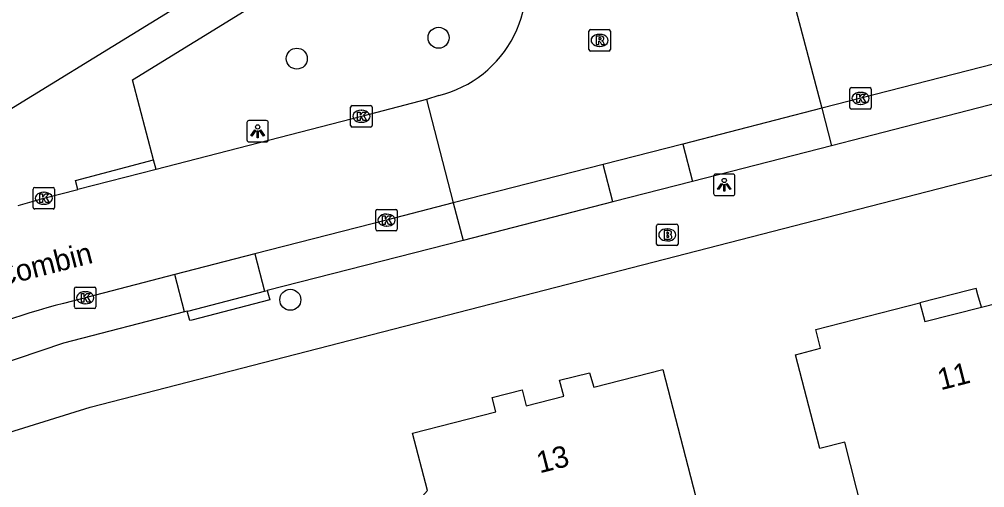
# Model space of a CAD drawing. Extents: x 158838 to 160074, y 386376 to 387776.
# Drawn here: x 159412.68 to 159457.62, y 386696.74 to 386718.56 of the extents above; entities that cross this region are included whole.
import ezdxf

# ---------------------------------------------------------------- set-up
doc = ezdxf.new("R2010")
doc.units = 0
for name, color, linetype in [('IMGEO_Boom', 7, 'Continuous'), ('IMGEO_Brandkraan', 7, 'Continuous'), ('IMGEO_Kolk', 7, 'Continuous'), ('IMGEO_Lichtpunt', 7, 'Continuous'), ('IMGEO_Openbare_ruimte_label', 7, 'Continuous'), ('IMGEO_Pand', 7, 'Continuous'), ('IMGEO_Pand_nummerreeks', 7, 'Continuous'), ('IMGEO_Pand_overbouw', 7, 'Continuous'), ('IMGEO_Parkeervlak_open', 7, 'Continuous'), ('IMGEO_Rijbaan_lokaal_open', 7, 'Continuous'), ('IMGEO_Rioolput', 7, 'Continuous'), ('IMGEO_Voetpad_open', 7, 'Continuous')]:
    doc.layers.add(name, color=color, linetype=linetype)

msp = doc.modelspace()

# ---------------------------------------------------------------- linework, layer by layer
at = {"layer": 'IMGEO_Boom'}
for centre in [(159432.195, 386717.697), (159425.596, 386716.722), (159425.294, 386705.49)]:
    msp.add_circle(centre, 0.489, dxfattribs=at)
at = {"layer": 'IMGEO_Brandkraan'}
for p, q in [((159442.341, 386708.088), (159442.341, 386708.94)), ((159442.416, 386709.014), (159443.268, 386709.014)), ((159443.342, 386708.94), (159443.342, 386708.088)), ((159442.829, 386708.794), (159442.854, 386708.794)), ((159443.268, 386708.014), (159442.416, 386708.014)), ((159442.852, 386708.234), (159442.827, 386708.234))]:
    msp.add_line(p, q, dxfattribs=at)
for points in [[(159442.341, 386708.088), (159442.341, 386708.94)], [(159442.416, 386709.014), (159443.268, 386709.014)], [(159443.342, 386708.94), (159443.342, 386708.088)], [(159442.689, 386708.714), (159442.689, 386708.314), (159442.902, 386708.314)], [(159442.92, 386708.714), (159442.689, 386708.714)], [(159442.868, 386708.633), (159442.814, 386708.633), (159442.814, 386708.557)], [(159442.814, 386708.557), (159442.867, 386708.557)], [(159442.876, 386708.481), (159442.814, 386708.481), (159442.814, 386708.4)], [(159442.814, 386708.4), (159442.876, 386708.4)], [(159443.268, 386708.014), (159442.416, 386708.014)]]:
    msp.add_lwpolyline(points, dxfattribs=at)
for centre, radius, start, end in [((159442.418, 386708.938), 0.0765, 91.552, 178.448), ((159442.418, 386708.938), 0.0765, 91.552, 178.448), ((159443.266, 386708.938), 0.0765, 1.552, 88.448), ((159443.266, 386708.938), 0.0765, 1.552, 88.448), ((159442.869, 386708.595), 0.0379, 267.8285, 90.9355), ((159442.877, 386708.44), 0.0404, 269.8759, 90.5077), ((159442.924, 386708.569), 0.145, 59.4692, 91.5367), ((159442.949, 386708.616), 0.0922, 285.5137, 58.1501), ((159442.954, 386708.424), 0.105, 301.3115, 78.989), ((159442.418, 386708.09), 0.0765, 181.552, 268.448), ((159442.418, 386708.09), 0.0765, 181.552, 268.448), ((159442.908, 386708.565), 0.251, 268.6676, 293.5347), ((159443.266, 386708.09), 0.0765, 271.552, 358.448), ((159443.266, 386708.09), 0.0765, 271.552, 358.448)]:
    msp.add_arc(centre, radius, start, end, dxfattribs=at)
for centre, major_axis, ratio, start_param, end_param in [((159442.828, 386708.514), (-0.387, 0.002), 0.722429, 4.712389, 7.853982), ((159442.853, 386708.514), (-0.39, 0.002), 0.717154, 1.570796, 4.712389)]:
    msp.add_ellipse(centre, major_axis=major_axis, ratio=ratio, start_param=start_param, end_param=end_param, dxfattribs=at)
at = {"layer": 'IMGEO_Kolk'}
for p, q in [((159451.338, 386714.447), (159451.338, 386715.299)), ((159451.413, 386715.373), (159452.265, 386715.373)), ((159451.826, 386715.153), (159451.851, 386715.153)), ((159452.339, 386715.299), (159452.339, 386714.447)), ((159428.102, 386713.61), (159428.102, 386714.462)), ((159428.177, 386714.536), (159429.029, 386714.536)), ((159428.59, 386714.316), (159428.615, 386714.316)), ((159429.103, 386714.462), (159429.103, 386713.61)), ((159452.265, 386714.373), (159451.413, 386714.373)), ((159451.849, 386714.593), (159451.824, 386714.593)), ((159429.029, 386713.536), (159428.177, 386713.536)), ((159428.613, 386713.756), (159428.588, 386713.756)), ((159413.319, 386709.793), (159413.319, 386710.645)), ((159413.394, 386710.719), (159414.246, 386710.719)), ((159414.32, 386710.645), (159414.32, 386709.793)), ((159413.807, 386710.499), (159413.832, 386710.499)), ((159414.246, 386709.719), (159413.394, 386709.719)), ((159413.83, 386709.939), (159413.805, 386709.939)), ((159429.271, 386708.774), (159429.271, 386709.626)), ((159429.346, 386709.7), (159430.198, 386709.7)), ((159429.759, 386709.48), (159429.784, 386709.48)), ((159430.272, 386709.626), (159430.272, 386708.774)), ((159429.782, 386708.92), (159429.757, 386708.92)), ((159430.198, 386708.7), (159429.346, 386708.7)), ((159415.245, 386705.157), (159415.245, 386706.009)), ((159415.32, 386706.083), (159416.172, 386706.083)), ((159415.733, 386705.863), (159415.758, 386705.863)), ((159416.246, 386706.009), (159416.246, 386705.157)), ((159415.756, 386705.303), (159415.731, 386705.303)), ((159416.172, 386705.083), (159415.32, 386705.083))]:
    msp.add_line(p, q, dxfattribs=at)
for points in [[(159451.338, 386714.447), (159451.338, 386715.299)], [(159451.413, 386715.373), (159452.265, 386715.373)], [(159452.339, 386715.299), (159452.339, 386714.447)], [(159451.659, 386715.073), (159451.782, 386715.073), (159451.782, 386714.922), (159451.912, 386715.073), (159452.076, 386715.073), (159451.93, 386714.922), (159452.083, 386714.673), (159451.931, 386714.673), (159451.846, 386714.837), (159451.782, 386714.77), (159451.782, 386714.673), (159451.659, 386714.673), (159451.659, 386715.073)], [(159428.102, 386713.61), (159428.102, 386714.462)], [(159428.177, 386714.536), (159429.029, 386714.536)], [(159428.423, 386714.236), (159428.546, 386714.236), (159428.546, 386714.085), (159428.676, 386714.236), (159428.84, 386714.236), (159428.694, 386714.085), (159428.847, 386713.836), (159428.695, 386713.836), (159428.61, 386714), (159428.546, 386713.933), (159428.546, 386713.836), (159428.423, 386713.836), (159428.423, 386714.236)], [(159429.103, 386714.462), (159429.103, 386713.61)], [(159452.265, 386714.373), (159451.413, 386714.373)], [(159429.029, 386713.536), (159428.177, 386713.536)], [(159413.319, 386709.793), (159413.319, 386710.645)], [(159413.394, 386710.719), (159414.246, 386710.719)], [(159414.32, 386710.645), (159414.32, 386709.793)], [(159413.64, 386710.419), (159413.763, 386710.419), (159413.763, 386710.268), (159413.893, 386710.419), (159414.057, 386710.419), (159413.911, 386710.268), (159414.064, 386710.019), (159413.912, 386710.019), (159413.827, 386710.183), (159413.763, 386710.116), (159413.763, 386710.019), (159413.64, 386710.019), (159413.64, 386710.419)], [(159414.246, 386709.719), (159413.394, 386709.719)], [(159429.271, 386708.774), (159429.271, 386709.626)], [(159429.346, 386709.7), (159430.198, 386709.7)], [(159429.592, 386709.4), (159429.715, 386709.4), (159429.715, 386709.249), (159429.845, 386709.4), (159430.009, 386709.4), (159429.863, 386709.249), (159430.016, 386709), (159429.864, 386709), (159429.779, 386709.164), (159429.715, 386709.097), (159429.715, 386709), (159429.592, 386709), (159429.592, 386709.4)], [(159430.272, 386709.626), (159430.272, 386708.774)], [(159430.198, 386708.7), (159429.346, 386708.7)], [(159415.245, 386705.157), (159415.245, 386706.009)], [(159415.32, 386706.083), (159416.172, 386706.083)], [(159415.566, 386705.783), (159415.689, 386705.783), (159415.689, 386705.632), (159415.819, 386705.783), (159415.983, 386705.783), (159415.837, 386705.632), (159415.99, 386705.383), (159415.838, 386705.383), (159415.753, 386705.547), (159415.689, 386705.48), (159415.689, 386705.383), (159415.566, 386705.383), (159415.566, 386705.783)], [(159416.246, 386706.009), (159416.246, 386705.157)], [(159416.172, 386705.083), (159415.32, 386705.083)]]:
    msp.add_lwpolyline(points, dxfattribs=at)
for centre, start, end in [((159451.415, 386715.297), 91.552, 178.448), ((159451.415, 386715.297), 91.552, 178.448), ((159452.263, 386715.297), 1.552, 88.448), ((159452.263, 386715.297), 1.552, 88.448), ((159428.179, 386714.46), 91.552, 178.448), ((159428.179, 386714.46), 91.552, 178.448), ((159429.027, 386714.46), 1.552, 88.448), ((159429.027, 386714.46), 1.552, 88.448), ((159451.415, 386714.449), 181.552, 268.448), ((159451.415, 386714.449), 181.552, 268.448), ((159452.263, 386714.449), 271.552, 358.448), ((159452.263, 386714.449), 271.552, 358.448), ((159428.179, 386713.612), 181.552, 268.448), ((159428.179, 386713.612), 181.552, 268.448), ((159429.027, 386713.612), 271.552, 358.448), ((159429.027, 386713.612), 271.552, 358.448), ((159413.396, 386710.643), 91.552, 178.448), ((159413.396, 386710.643), 91.552, 178.448), ((159414.244, 386710.643), 1.552, 88.448), ((159414.244, 386710.643), 1.552, 88.448), ((159413.396, 386709.795), 181.552, 268.448), ((159413.396, 386709.795), 181.552, 268.448), ((159414.244, 386709.795), 271.552, 358.448), ((159414.244, 386709.795), 271.552, 358.448), ((159429.348, 386709.624), 91.552, 178.448), ((159429.348, 386709.624), 91.552, 178.448), ((159430.196, 386709.624), 1.552, 88.448), ((159430.196, 386709.624), 1.552, 88.448), ((159429.348, 386708.776), 181.552, 268.448), ((159429.348, 386708.776), 181.552, 268.448), ((159430.196, 386708.776), 271.552, 358.448), ((159430.196, 386708.776), 271.552, 358.448), ((159415.322, 386706.007), 91.552, 178.448), ((159415.322, 386706.007), 91.552, 178.448), ((159416.17, 386706.007), 1.552, 88.448), ((159416.17, 386706.007), 1.552, 88.448), ((159415.322, 386705.159), 181.552, 268.448), ((159415.322, 386705.159), 181.552, 268.448), ((159416.17, 386705.159), 271.552, 358.448), ((159416.17, 386705.159), 271.552, 358.448)]:
    msp.add_arc(centre, 0.0765, start, end, dxfattribs=at)
for centre, major_axis, ratio, start_param, end_param in [((159451.825, 386714.873), (-0.387, 0.002), 0.722429, 4.712389, 7.853982), ((159451.85, 386714.873), (-0.39, 0.002), 0.717154, 1.570796, 4.712389), ((159428.589, 386714.036), (-0.387, 0.002), 0.722429, 4.712389, 7.853982), ((159428.614, 386714.036), (-0.39, 0.002), 0.717154, 1.570796, 4.712389), ((159413.806, 386710.219), (-0.387, 0.002), 0.722429, 4.712389, 7.853982), ((159413.831, 386710.219), (-0.39, 0.002), 0.717154, 1.570796, 4.712389), ((159429.758, 386709.2), (-0.387, 0.002), 0.722429, 4.712389, 7.853982), ((159429.783, 386709.2), (-0.39, 0.002), 0.717154, 1.570796, 4.712389), ((159415.732, 386705.583), (-0.387, 0.002), 0.722429, 4.712389, 7.853982), ((159415.757, 386705.583), (-0.39, 0.002), 0.717154, 1.570796, 4.712389)]:
    msp.add_ellipse(centre, major_axis=major_axis, ratio=ratio, start_param=start_param, end_param=end_param, dxfattribs=at)
at = {"layer": 'IMGEO_Lichtpunt'}
for p, q in [((159424.176, 386713.84), (159423.368, 386713.84)), ((159424.176, 386713.84), (159423.368, 386713.84)), ((159423.274, 386713.745), (159423.274, 386712.938)), ((159423.274, 386713.745), (159423.274, 386712.938)), ((159424.27, 386712.938), (159424.27, 386713.745)), ((159424.27, 386712.938), (159424.27, 386713.745)), ((159423.368, 386712.844), (159424.176, 386712.844)), ((159423.368, 386712.844), (159424.176, 386712.844)), ((159444.996, 386711.249), (159444.996, 386710.442)), ((159444.996, 386711.249), (159444.996, 386710.442)), ((159445.898, 386711.344), (159445.09, 386711.344)), ((159445.898, 386711.344), (159445.09, 386711.344)), ((159445.992, 386710.442), (159445.992, 386711.249)), ((159445.992, 386710.442), (159445.992, 386711.249)), ((159445.09, 386710.348), (159445.898, 386710.348)), ((159445.09, 386710.348), (159445.898, 386710.348))]:
    msp.add_line(p, q, dxfattribs=at)
for points in [[(159423.648, 386713.409), (159423.687, 386713.381), (159423.499, 386713.119), (159423.461, 386713.146), (159423.648, 386713.409)], [(159423.75, 386713.361), (159423.797, 386713.361), (159423.797, 386713.039), (159423.75, 386713.039), (159423.75, 386713.361)], [(159423.86, 386713.381), (159423.898, 386713.408), (159424.085, 386713.146), (159424.046, 386713.118), (159423.86, 386713.381)], [(159445.37, 386710.913), (159445.409, 386710.885), (159445.221, 386710.623), (159445.183, 386710.65), (159445.37, 386710.913)], [(159445.472, 386710.865), (159445.519, 386710.865), (159445.519, 386710.543), (159445.472, 386710.543), (159445.472, 386710.865)], [(159445.582, 386710.885), (159445.62, 386710.912), (159445.807, 386710.65), (159445.768, 386710.622), (159445.582, 386710.885)]]:
    msp.add_lwpolyline(points, dxfattribs=at)
for centre in [(159423.773, 386713.543), (159445.495, 386711.047)]:
    msp.add_circle(centre, 0.0994, dxfattribs=at)
for centre, start, end in [((159423.368, 386713.745), 90, 180), ((159423.368, 386713.745), 90, 180), ((159424.176, 386713.745), 0, 90), ((159424.176, 386713.745), 0, 90), ((159423.368, 386712.938), 180, 270), ((159423.368, 386712.938), 180, 270), ((159424.176, 386712.938), 270, 0), ((159424.176, 386712.938), 270, 360), ((159445.09, 386711.249), 90, 180), ((159445.09, 386711.249), 90, 180), ((159445.898, 386711.249), 0, 90), ((159445.898, 386711.249), 0, 90), ((159445.09, 386710.442), 180, 270), ((159445.09, 386710.442), 180, 270), ((159445.898, 386710.442), 270, 0), ((159445.898, 386710.442), 270, 360)]:
    msp.add_arc(centre, 0.0946, start, end, dxfattribs=at)
at = {"layer": 'IMGEO_Pand'}
for points in [[(159449.94, 386698.562), (159448.814, 386702.925), (159449.976, 386703.243), (159449.754, 386704.104), (159454.605, 386705.345), (159454.828, 386704.474), (159457.463, 386705.146), (159461.901, 386706.279), (159463.016, 386701.909), (159466.929, 386702.912), (159469.231, 386693.903), (159465.029, 386692.822), (159464.282, 386695.727), (159459.829, 386694.582), (159459.777, 386694.785), (159452.99, 386693.04), (159452.291, 386695.76), (159451.91, 386695.676), (159451.102, 386698.862), (159449.94, 386698.562)], [(159431.87, 386692.307), (159430.96, 386695.804), (159431.678, 386696.61), (159430.988, 386699.283), (159434.867, 386700.263), (159434.686, 386700.941), (159436.081, 386701.29), (159436.265, 386700.553), (159438.019, 386701.001), (159437.822, 386701.738), (159439.214, 386702.086), (159439.425, 386701.412), (159442.627, 386702.241), (159445.208, 386692.27), (159445.101, 386692.244), (159445.737, 386689.62), (159442.324, 386688.758), (159441.665, 386691.368), (159433.564, 386689.301), (159432.894, 386691.928), (159431.87, 386692.307)]]:
    msp.add_lwpolyline(points, dxfattribs=at)
at = {"layer": 'IMGEO_Pand_overbouw'}
msp.add_lwpolyline([(159454.605, 386705.345), (159454.828, 386704.474), (159457.463, 386705.146), (159457.302, 386705.724), (159457.221, 386706.021), (159456.914, 386705.937)], close=True, dxfattribs=at)
at = {"layer": 'IMGEO_Parkeervlak_open'}
for points in [[(159450.032, 386714.409), (159450.489, 386712.668)], [(159432.881, 386710), (159433.336, 386708.25)]]:
    msp.add_lwpolyline(points, dxfattribs=at)
at = {"layer": 'IMGEO_Rijbaan_lokaal_open'}
for points in [[(159448.769, 386719.226), (159450.032, 386714.409)], [(159459.295, 386716.79), (159450.032, 386714.409)], [(159431.628, 386714.826), (159428.604, 386714.035), (159419.05, 386711.558)], [(159432.207, 386715.004), (159431.628, 386714.826)], [(159431.628, 386714.826), (159432.881, 386710)], [(159450.032, 386714.409), (159443.561, 386712.745)], [(159443.561, 386712.745), (159439.864, 386711.795)], [(159419.05, 386711.558), (159415.406, 386710.621)], [(159439.864, 386711.795), (159432.881, 386710)], [(159412.625, 386709.875), (159413.821, 386710.218), (159415.406, 386710.621)], [(159432.881, 386710), (159429.772, 386709.201), (159423.648, 386707.623)], [(159423.648, 386707.623), (159419.918, 386706.661)], [(159419.918, 386706.661), (159414.732, 386705.324)]]:
    msp.add_lwpolyline(points, dxfattribs=at)
for centre, radius, start, end in [((159430.915, 386720.219), 5.372, 283.9105, 22.6074), ((159427.739, 386656.803), 50.234, 105.0062, 119.7734)]:
    msp.add_arc(centre, radius, start, end, dxfattribs=at)
at = {"layer": 'IMGEO_Rioolput'}
for p, q in [((159439.192, 386717.148), (159439.192, 386718)), ((159439.267, 386718.074), (159440.119, 386718.074)), ((159439.68, 386717.854), (159439.705, 386717.854)), ((159440.193, 386718), (159440.193, 386717.148)), ((159440.119, 386717.074), (159439.267, 386717.074)), ((159439.703, 386717.294), (159439.678, 386717.294))]:
    msp.add_line(p, q, dxfattribs=at)
for points in [[(159439.192, 386717.148), (159439.192, 386718)], [(159439.267, 386718.074), (159440.119, 386718.074)], [(159440.193, 386718), (159440.193, 386717.148)], [(159439.781, 386717.772), (159439.529, 386717.774), (159439.529, 386717.374)], [(159439.529, 386717.374), (159439.653, 386717.374), (159439.653, 386717.536), (159439.664, 386717.536)], [(159439.707, 386717.693), (159439.653, 386717.693), (159439.653, 386717.612)], [(159439.653, 386717.612), (159439.705, 386717.612)], [(159439.711, 386717.507), (159439.782, 386717.374), (159439.922, 386717.374), (159439.857, 386717.5)], [(159440.119, 386717.074), (159439.267, 386717.074)]]:
    msp.add_lwpolyline(points, dxfattribs=at)
for centre, radius, start, end in [((159439.269, 386717.998), 0.0765, 91.552, 178.448), ((159439.269, 386717.998), 0.0765, 91.552, 178.448), ((159440.117, 386717.998), 0.0765, 1.552, 88.448), ((159440.117, 386717.998), 0.0765, 1.552, 88.448), ((159439.663, 386717.483), 0.0533, 26.0293, 88.6989), ((159439.689, 386717.801), 0.19, 274.7715, 282.9687), ((159439.713, 386717.597), 0.0964, 77.0061, 93.1865), ((159439.727, 386717.654), 0.0378, 276.6634, 79.6772), ((159439.78, 386717.662), 0.109, 350.3612, 89.416), ((159439.778, 386717.662), 0.112, 277.5842, 350.9817), ((159439.762, 386717.447), 0.108, 29.5134, 73.7905), ((159439.269, 386717.15), 0.0765, 181.552, 268.448), ((159439.269, 386717.15), 0.0765, 181.552, 268.448), ((159440.117, 386717.15), 0.0765, 271.552, 358.448), ((159440.117, 386717.15), 0.0765, 271.552, 358.448)]:
    msp.add_arc(centre, radius, start, end, dxfattribs=at)
for centre, major_axis, ratio, start_param, end_param in [((159439.679, 386717.574), (-0.387, 0.002), 0.722429, 4.712389, 7.853982), ((159439.704, 386717.574), (-0.39, 0.002), 0.717154, 1.570796, 4.712389)]:
    msp.add_ellipse(centre, major_axis=major_axis, ratio=ratio, start_param=start_param, end_param=end_param, dxfattribs=at)
at = {"layer": 'IMGEO_Voetpad_open'}
for points in [[(159432.071, 386726.541), (159398.233, 386705.745), (159320.416, 386657.723), (159320.063, 386657.598), (159317.182, 386657.619), (159316.858, 386657.646)], [(159418.927, 386712.01), (159417.947, 386715.735), (159432.664, 386724.796), (159434.338, 386725.824)], [(159412.19, 386699.306), (159415.977, 386700.489), (159452.288, 386709.846), (159500, 386722.142), (159509.443, 386724.576), (159509.495, 386724.581), (159509.683, 386724.586), (159509.872, 386724.575), (159510.058, 386724.547), (159510.242, 386724.502), (159510.42, 386724.442), (159510.593, 386724.365), (159510.758, 386724.274), (159510.914, 386724.168), (159511.06, 386724.048), (159511.195, 386723.916), (159511.317, 386723.773), (159511.426, 386723.619), (159511.521, 386723.456), (159511.601, 386723.285), (159511.666, 386723.107), (159511.714, 386722.925)], [(159459.751, 386715.054), (159451.443, 386712.914), (159450.489, 386712.668)], [(159443.561, 386712.745), (159444.01, 386710.999)], [(159450.489, 386712.668), (159444.01, 386710.999)], [(159415.406, 386710.621), (159415.291, 386711.051), (159418.927, 386712.01)], [(159419.05, 386711.558), (159418.927, 386712.01)], [(159440.313, 386710.047), (159439.864, 386711.795)], [(159444.01, 386710.999), (159440.313, 386710.047)], [(159440.313, 386710.047), (159433.336, 386708.25)], [(159433.336, 386708.25), (159424.221, 386705.923)], [(159423.648, 386707.623), (159424.096, 386705.891)], [(159420.367, 386704.925), (159419.918, 386706.661)], [(159424.221, 386705.923), (159424.334, 386705.489), (159420.707, 386704.548), (159420.621, 386704.526), (159420.496, 386704.959)], [(159420.496, 386704.959), (159420.582, 386704.981), (159424.096, 386705.891)], [(159424.096, 386705.891), (159424.221, 386705.923)], [(159420.367, 386704.925), (159414.734, 386703.467), (159410.36, 386701.997), (159406.135, 386700.142), (159403.659, 386698.835), (159401.946, 386697.78), (159401.816, 386697.7)], [(159420.496, 386704.959), (159420.367, 386704.925)]]:
    msp.add_lwpolyline(points, dxfattribs=at)

# ---------------------------------------------------------------- texts
at = {"layer": 'IMGEO_Openbare_ruimte_label'}
msp.add_text('Grand Combin', height=1, rotation=14.481, dxfattribs=at).set_placement((159407.742, 386705.047))
at = {"layer": 'IMGEO_Pand_nummerreeks'}
for s, rotation, p in [('11', 14.3747, (159455.57, 386701.271)), ('13', 14.2596, (159436.903, 386697.401))]:
    msp.add_text(s, height=1, rotation=rotation, dxfattribs=at).set_placement(p)

doc.saveas('drawing.dxf')
